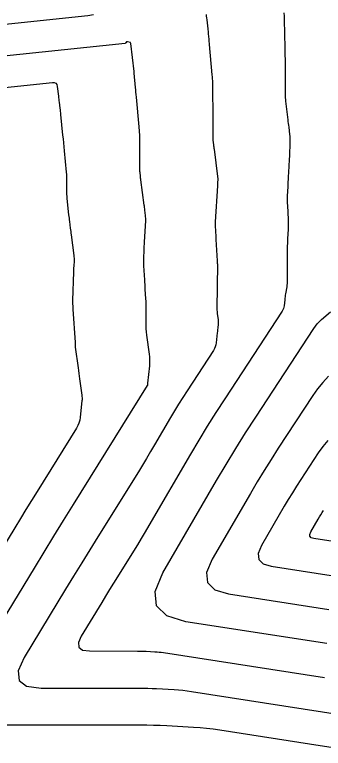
# Model space of a CAD drawing. Extents: x 1354696 to 1366163, y 660729 to 670380.
# Drawn here: x 1360640 to 1360664.7, y 664344.5 to 664403.4 of the extents above; entities that cross this region are included whole.
import ezdxf

# ---------------------------------------------------------------- set-up
doc = ezdxf.new("R2010")
doc.units = 0
doc.layers.add('R_Contours', color=7, linetype='Continuous')

msp = doc.modelspace()

# ---------------------------------------------------------------- linework, layer by layer
at = {"layer": 'R_Contours'}
for points in [[(1360637.952, 664402.453), (1360645.861, 664403.279), (1360646.296, 664403.366)], [(1360655.34, 664403.37), (1360655.357, 664403.228), (1360655.374, 664403.086), (1360655.391, 664402.944), (1360655.477, 664402.229), (1360655.489, 664402.123), (1360655.5, 664402.018), (1360655.51, 664401.912), (1360655.519, 664401.806), (1360655.551, 664401.383), (1360655.56, 664401.277), (1360655.569, 664401.171), (1360655.578, 664401.066), (1360655.587, 664400.96), (1360655.811, 664398.539), (1360655.825, 664398.374), (1360655.835, 664398.209), (1360655.843, 664398.043), (1360655.848, 664397.878), (1360655.862, 664397.154), (1360655.864, 664397.019), (1360655.866, 664396.884), (1360655.868, 664396.749), (1360655.869, 664396.614), (1360655.872, 664396.074), (1360655.872, 664395.939), (1360655.873, 664395.803), (1360655.873, 664395.668), (1360655.873, 664395.533), (1360655.871, 664393.639), (1360655.872, 664393.549), (1360655.876, 664393.459), (1360655.883, 664393.37), (1360655.892, 664393.28), (1360655.935, 664392.922), (1360655.946, 664392.833), (1360655.956, 664392.744), (1360655.968, 664392.654), (1360655.979, 664392.565), (1360656.261, 664390.381), (1360656.268, 664390.318), (1360656.272, 664390.256), (1360656.273, 664390.193), (1360656.272, 664390.131), (1360656.262, 664389.879), (1360656.26, 664389.817), (1360656.257, 664389.754), (1360656.253, 664389.691), (1360656.25, 664389.629), (1360656.069, 664386.74), (1360656.068, 664386.713), (1360656.067, 664386.687), (1360656.064, 664386.634), (1360656.064, 664386.621), (1360656.064, 664386.608), (1360656.064, 664386.595), (1360656.065, 664386.582), (1360656.106, 664385.838), (1360656.114, 664385.71), (1360656.121, 664385.582), (1360656.128, 664385.453), (1360656.135, 664385.325), (1360656.229, 664383.621), (1360656.23, 664383.597), (1360656.232, 664383.572), (1360656.233, 664383.548), (1360656.235, 664383.524), (1360656.241, 664383.427), (1360656.243, 664383.402), (1360656.244, 664383.378), (1360656.244, 664383.354), (1360656.244, 664383.329), (1360656.215, 664379.768), (1360656.216, 664379.663), (1360656.221, 664379.559), (1360656.23, 664379.454), (1360656.242, 664379.35), (1360656.303, 664378.901), (1360656.313, 664378.814), (1360656.317, 664378.726), (1360656.316, 664378.638), (1360656.31, 664378.55), (1360656.274, 664378.198), (1360656.265, 664378.11), (1360656.256, 664378.022), (1360656.247, 664377.934), (1360656.237, 664377.846), (1360656.153, 664377.034), (1360656.126, 664376.873), (1360656.082, 664376.718), (1360656.018, 664376.57), (1360655.937, 664376.428), (1360653.818, 664373.193), (1360653.475, 664372.662), (1360653.139, 664372.126), (1360652.81, 664371.586), (1360652.488, 664371.042), (1360651.213, 664368.856), (1360650.892, 664368.311), (1360650.567, 664367.768), (1360650.239, 664367.227), (1360649.907, 664366.689), (1360646.663, 664361.477), (1360646.012, 664360.428), (1360645.364, 664359.378), (1360644.718, 664358.326), (1360644.075, 664357.273), (1360640.734, 664351.787), (1360640.263, 664350.72), (1360640.334, 664349.958), (1360640.947, 664349.501), (1360642.103, 664349.348), (1360649.957, 664349.342), (1360650.31, 664349.34), (1360650.663, 664349.332), (1360651.016, 664349.32), (1360651.368, 664349.304), (1360652.779, 664349.227), (1360653.131, 664349.204), (1360653.482, 664349.172), (1360653.833, 664349.13), (1360654.182, 664349.081), (1360664.669, 664347.449), (1360665.702, 664347.275)], [(1360661.576, 664403.511), (1360661.603, 664403.228), (1360661.608, 664403.157), (1360661.613, 664403.087), (1360661.616, 664403.016), (1360661.618, 664402.945), (1360661.662, 664400.701), (1360661.667, 664400.395), (1360661.672, 664400.09), (1360661.675, 664399.785), (1360661.677, 664399.479), (1360661.686, 664397.891), (1360661.687, 664397.769), (1360661.687, 664397.647), (1360661.687, 664397.524), (1360661.687, 664397.402), (1360661.687, 664396.914), (1360661.688, 664396.792), (1360661.694, 664396.67), (1360661.703, 664396.549), (1360661.715, 664396.428), (1360661.894, 664394.929), (1360661.912, 664394.782), (1360661.93, 664394.635), (1360661.948, 664394.488), (1360661.967, 664394.341), (1360662.043, 664393.754), (1360662.058, 664393.607), (1360662.068, 664393.46), (1360662.072, 664393.313), (1360662.069, 664393.165), (1360662.023, 664391.981), (1360662.014, 664391.777), (1360662.004, 664391.572), (1360661.993, 664391.368), (1360661.981, 664391.163), (1360661.928, 664390.312), (1360661.917, 664390.124), (1360661.907, 664389.936), (1360661.898, 664389.748), (1360661.889, 664389.561), (1360661.859, 664388.809), (1360661.854, 664388.622), (1360661.853, 664388.434), (1360661.856, 664388.246), (1360661.865, 664388.058), (1360661.929, 664386.92), (1360661.936, 664386.727), (1360661.939, 664386.534), (1360661.935, 664386.342), (1360661.926, 664386.149), (1360661.879, 664385.379), (1360661.869, 664385.186), (1360661.861, 664384.993), (1360661.857, 664384.8), (1360661.855, 664384.607), (1360661.855, 664382.075), (1360661.852, 664381.939), (1360661.844, 664381.804), (1360661.83, 664381.669), (1360661.81, 664381.534), (1360661.715, 664380.966), (1360661.696, 664380.848), (1360661.679, 664380.729), (1360661.664, 664380.61), (1360661.65, 664380.491), (1360661.6, 664380.013), (1360661.581, 664379.896), (1360661.549, 664379.784), (1360661.503, 664379.677), (1360661.444, 664379.574), (1360656.836, 664372.538), (1360656.129, 664371.442), (1360655.436, 664370.338), (1360654.757, 664369.226), (1360654.093, 664368.104), (1360650.761, 664362.392), (1360650.455, 664361.871), (1360650.145, 664361.351), (1360649.83, 664360.835), (1360649.513, 664360.32), (1360648.234, 664358.266), (1360647.915, 664357.752), (1360647.598, 664357.237), (1360647.281, 664356.722), (1360646.966, 664356.205), (1360645.328, 664353.516), (1360645.097, 664352.994), (1360645.132, 664352.62), (1360645.433, 664352.396), (1360645.999, 664352.321), (1360649.849, 664352.318), (1360650.022, 664352.317), (1360650.195, 664352.313), (1360650.368, 664352.307), (1360650.541, 664352.299), (1360651.232, 664352.262), (1360651.405, 664352.25), (1360651.577, 664352.234), (1360651.749, 664352.214), (1360651.92, 664352.19), (1360664.842, 664350.18)], [(1360637.244, 664351.871), (1360641.567, 664358.969), (1360642.346, 664360.246), (1360643.128, 664361.52), (1360643.914, 664362.792), (1360644.702, 664364.063), (1360650.644, 664373.61), (1360650.652, 664373.623), (1360650.657, 664373.637), (1360650.661, 664373.652), (1360650.664, 664373.667), (1360650.672, 664373.744), (1360650.677, 664373.79), (1360650.819, 664375.187), (1360650.836, 664375.424), (1360650.839, 664375.662), (1360650.827, 664375.899), (1360650.802, 664376.136), (1360650.595, 664377.649), (1360650.565, 664377.902), (1360650.544, 664378.155), (1360650.533, 664378.408), (1360650.53, 664378.662), (1360650.54, 664379.809), (1360650.539, 664379.999), (1360650.536, 664380.188), (1360650.528, 664380.378), (1360650.517, 664380.568), (1360650.466, 664381.327), (1360650.454, 664381.516), (1360650.442, 664381.706), (1360650.431, 664381.896), (1360650.42, 664382.086), (1360650.358, 664383.197), (1360650.351, 664383.355), (1360650.348, 664383.514), (1360650.348, 664383.672), (1360650.351, 664383.83), (1360650.372, 664384.463), (1360650.378, 664384.621), (1360650.384, 664384.78), (1360650.392, 664384.938), (1360650.4, 664385.096), (1360650.496, 664386.834), (1360650.5, 664386.939), (1360650.498, 664387.044), (1360650.492, 664387.149), (1360650.481, 664387.253), (1360650.428, 664387.67), (1360650.415, 664387.774), (1360650.402, 664387.879), (1360650.388, 664387.983), (1360650.374, 664388.087), (1360650.108, 664390.097), (1360650.098, 664390.172), (1360650.089, 664390.247), (1360650.081, 664390.322), (1360650.073, 664390.398), (1360650.041, 664390.699), (1360650.034, 664390.774), (1360650.03, 664390.85), (1360650.027, 664390.925), (1360650.026, 664391.001), (1360650.039, 664392.957), (1360650.037, 664393.308), (1360650.026, 664393.659), (1360650.006, 664394.009), (1360649.977, 664394.359), (1360649.753, 664396.745), (1360649.734, 664396.939), (1360649.716, 664397.134), (1360649.698, 664397.328), (1360649.68, 664397.523), (1360649.574, 664398.672), (1360649.572, 664398.691), (1360649.571, 664398.71), (1360649.568, 664398.747), (1360649.566, 664398.766), (1360649.564, 664398.785), (1360649.294, 664401.036), (1360649.287, 664401.09), (1360649.286, 664401.097), (1360649.283, 664401.102), (1360649.278, 664401.105), (1360649.273, 664401.108), (1360649.034, 664401.181), (1360649.014, 664401.185), (1360648.995, 664401.182), (1360648.979, 664401.174), (1360648.965, 664401.16), (1360648.91, 664401.091), (1360648.896, 664401.076), (1360648.879, 664401.064), (1360648.86, 664401.056), (1360648.839, 664401.052), (1360637.29, 664399.845)], [(1360636.629, 664397.238), (1360643.013, 664397.905), (1360643.166, 664397.899), (1360643.281, 664397.846), (1360643.358, 664397.746), (1360643.398, 664397.598), (1360643.492, 664396.812), (1360643.506, 664396.69), (1360643.521, 664396.569), (1360643.536, 664396.447), (1360643.551, 664396.326), (1360643.612, 664395.84), (1360643.627, 664395.719), (1360643.641, 664395.597), (1360643.654, 664395.475), (1360643.667, 664395.354), (1360643.835, 664393.699), (1360643.867, 664393.382), (1360643.898, 664393.066), (1360643.929, 664392.749), (1360643.959, 664392.433), (1360644.121, 664390.717), (1360644.135, 664390.541), (1360644.145, 664390.365), (1360644.15, 664390.189), (1360644.151, 664390.012), (1360644.147, 664389.306), (1360644.148, 664389.129), (1360644.154, 664388.953), (1360644.165, 664388.777), (1360644.181, 664388.602), (1360644.317, 664387.302), (1360644.331, 664387.168), (1360644.347, 664387.035), (1360644.363, 664386.902), (1360644.38, 664386.769), (1360644.45, 664386.237), (1360644.468, 664386.104), (1360644.485, 664385.971), (1360644.503, 664385.838), (1360644.52, 664385.705), (1360644.731, 664384.047), (1360644.742, 664383.937), (1360644.748, 664383.828), (1360644.75, 664383.719), (1360644.746, 664383.609), (1360644.722, 664383.17), (1360644.716, 664383.061), (1360644.711, 664382.951), (1360644.706, 664382.841), (1360644.703, 664382.731), (1360644.627, 664380.435), (1360644.626, 664380.375), (1360644.626, 664380.316), (1360644.627, 664380.256), (1360644.63, 664380.197), (1360644.643, 664379.958), (1360644.647, 664379.899), (1360644.65, 664379.839), (1360644.654, 664379.78), (1360644.658, 664379.721), (1360644.836, 664377.062), (1360644.838, 664377.031), (1360644.839, 664376.999), (1360644.84, 664376.968), (1360644.84, 664376.937), (1360644.839, 664376.811), (1360644.839, 664376.78), (1360644.841, 664376.749), (1360644.843, 664376.718), (1360644.847, 664376.686), (1360645.073, 664375.035), (1360645.104, 664374.811), (1360645.134, 664374.586), (1360645.164, 664374.362), (1360645.194, 664374.138), (1360645.365, 664372.841), (1360645.368, 664372.816), (1360645.371, 664372.792), (1360645.374, 664372.767), (1360645.376, 664372.742), (1360645.387, 664372.633), (1360645.388, 664372.614), (1360645.389, 664372.594), (1360645.39, 664372.575), (1360645.39, 664372.556), (1360645.389, 664372.478), (1360645.388, 664372.458), (1360645.387, 664372.439), (1360645.386, 664372.419), (1360645.384, 664372.4), (1360645.242, 664371.05), (1360645.205, 664370.822), (1360645.143, 664370.603), (1360645.057, 664370.393), (1360644.947, 664370.191), (1360641.789, 664365.117), (1360641.338, 664364.391), (1360640.889, 664363.664), (1360640.442, 664362.936), (1360639.997, 664362.207), (1360638.219, 664359.288)], [(1360665.016, 664352.91), (1360653.729, 664354.666), (1360652.184, 664355.133), (1360651.358, 664355.943), (1360651.25, 664357.094), (1360651.862, 664358.588), (1360656.183, 664365.997), (1360656.944, 664367.282), (1360657.722, 664368.557), (1360658.516, 664369.823), (1360659.326, 664371.077), (1360663.975, 664378.176), (1360664.112, 664378.371), (1360664.262, 664378.555), (1360664.423, 664378.729), (1360664.597, 664378.891), (1360665.317, 664379.522)], [(1360665.158, 664374.348), (1360664.703, 664373.861), (1360664.284, 664373.343), (1360663.898, 664372.796), (1360661.137, 664368.58), (1360660.56, 664367.686), (1360659.994, 664366.785), (1360659.441, 664365.877), (1360658.899, 664364.961), (1360655.821, 664359.685), (1360655.385, 664358.621), (1360655.462, 664357.801), (1360656.05, 664357.224), (1360657.15, 664356.891), (1360665.189, 664355.641)], [(1360665.097, 664369.208), (1360664.701, 664368.72), (1360664.337, 664368.204), (1360662.948, 664366.082), (1360662.604, 664365.549), (1360662.267, 664365.012), (1360661.937, 664364.471), (1360661.614, 664363.925), (1360659.78, 664360.781), (1360659.52, 664360.147), (1360659.566, 664359.658), (1360659.916, 664359.315), (1360660.572, 664359.116), (1360665.363, 664358.371)], [(1360665.536, 664361.102), (1360663.994, 664361.342), (1360663.783, 664361.405), (1360663.67, 664361.516), (1360663.655, 664361.673), (1360663.739, 664361.878), (1360664.329, 664362.89), (1360664.433, 664363.065), (1360664.539, 664363.24), (1360664.648, 664363.413), (1360664.758, 664363.584)], [(1360665.717, 664344.512), (1360664.496, 664344.719), (1360656.444, 664345.971), (1360655.917, 664346.046), (1360655.388, 664346.109), (1360654.857, 664346.157), (1360654.326, 664346.193), (1360652.196, 664346.308), (1360651.663, 664346.333), (1360651.131, 664346.351), (1360650.598, 664346.362), (1360650.064, 664346.366), (1360638.361, 664346.374)]]:
    msp.add_lwpolyline(points, dxfattribs=at)

doc.saveas('drawing.dxf')
